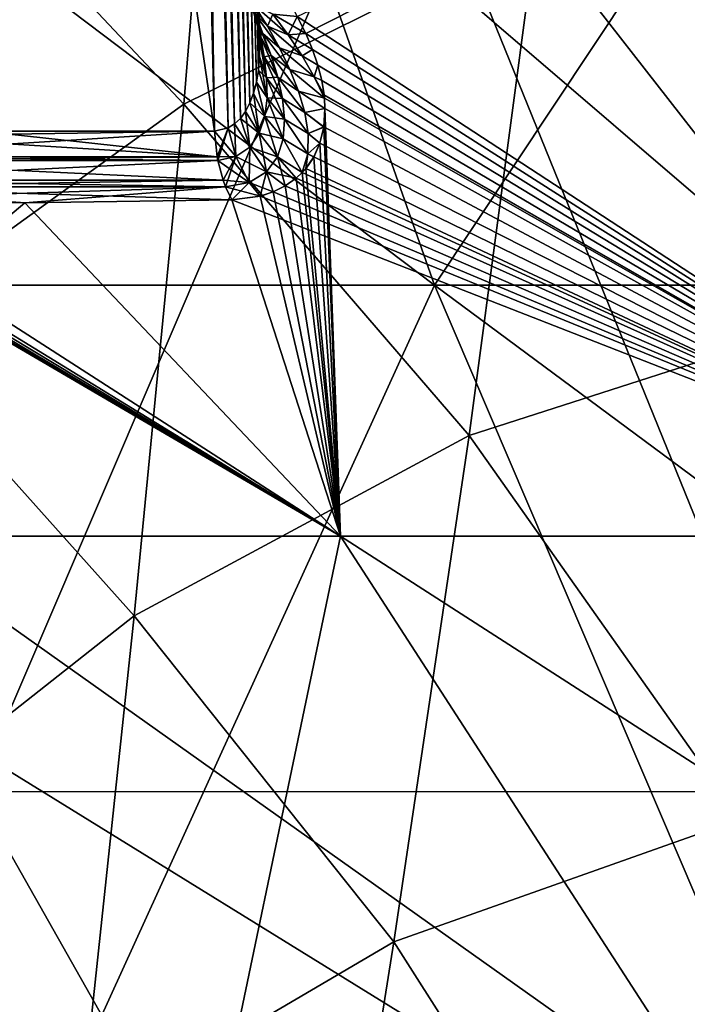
# Model space of a CAD drawing. Header units: metres. Extents: x -92 to 264, y -100 to 50.
# Tile 113 of 656: x -9.18 to -7.76, y -83.5 to -81.41. Entities that reach past the tile are written whole.
import ezdxf

# ---------------------------------------------------------------- set-up
doc = ezdxf.new("R2010")
doc.units = ezdxf.units.M
doc.layers.add('solid_21062050_01', color=7, linetype='CONTINUOUS')

msp = doc.modelspace()

# ---------------------------------------------------------------- linework, layer by layer
at = {"layer": 'solid_21062050_01'}
for points in [[(-8.764139, -81.647331, 11.687897), (-9.633795, -81.647331, 11.185801), (-9.597692, -75.996506, 11.320539)], [(-9.633795, -81.647331, -20.178261), (-8.898878, -75.996506, -20.716459), (-9.597692, -75.996506, -20.313)], [(-9.633795, -81.647331, -20.178261), (-8.764139, -81.647331, -20.680357), (-8.898878, -75.996506, -20.716459)], [(-8.764139, -81.647331, 11.687897), (-9.597692, -75.996506, 11.320539), (-8.898878, -75.996506, 11.724)], [(-8.850273, -75.995605, 11.76338), (-8.764139, -81.647331, 11.687897), (-8.898878, -75.996506, 11.724)], [(-8.721896, -81.631981, -20.713436), (-8.850274, -75.995605, -20.75584), (-8.898878, -75.996506, -20.716459)], [(-8.735431, -81.64032, -20.700665), (-8.898878, -75.996506, -20.716459), (-8.764139, -81.647331, -20.680357)], [(-8.735431, -81.64032, -20.700665), (-8.721896, -81.631981, -20.713436), (-8.898878, -75.996506, -20.716459)], [(-8.689378, -81.5877, -20.759291), (-8.81621, -75.995125, -20.808311), (-8.850274, -75.995605, -20.75584)], [(-8.698674, -81.605499, -20.742968), (-8.689378, -81.5877, -20.759291), (-8.850274, -75.995605, -20.75584)], [(-8.709577, -81.620308, -20.727596), (-8.698674, -81.605499, -20.742968), (-8.850274, -75.995605, -20.75584)], [(-8.721896, -81.631981, -20.713436), (-8.709577, -81.620308, -20.727596), (-8.850274, -75.995605, -20.75584)], [(-8.709627, -81.620369, 11.735071), (-8.850273, -75.995605, 11.76338), (-8.816209, -75.995125, 11.815853)], [(-8.735504, -81.64035, 11.708142), (-8.764139, -81.647331, 11.687897), (-8.850273, -75.995605, 11.76338)], [(-8.721952, -81.632019, 11.720918), (-8.735504, -81.64035, 11.708142), (-8.850273, -75.995605, 11.76338)], [(-8.709627, -81.620369, 11.735071), (-8.721952, -81.632019, 11.720918), (-8.850273, -75.995605, 11.76338)], [(-8.669193, -81.489616, -20.831924), (-8.800017, -75.995125, -20.868742), (-8.81621, -75.995125, -20.808311)], [(-8.671597, -81.518051, -20.812807), (-8.669193, -81.489616, -20.831924), (-8.81621, -75.995125, -20.808311)], [(-8.675796, -81.543892, -20.794304), (-8.671597, -81.518051, -20.812807), (-8.81621, -75.995125, -20.808311)], [(-8.681735, -81.567139, -20.776442), (-8.675796, -81.543892, -20.794304), (-8.81621, -75.995125, -20.808311)], [(-8.689378, -81.5877, -20.759291), (-8.681735, -81.567139, -20.776442), (-8.81621, -75.995125, -20.808311)], [(-8.681767, -81.567245, 11.783895), (-8.816209, -75.995125, 11.815853), (-8.800017, -75.995125, 11.876284)], [(-8.698721, -81.605576, 11.750434), (-8.709627, -81.620369, 11.735071), (-8.816209, -75.995125, 11.815853)], [(-8.689418, -81.587791, 11.766749), (-8.698721, -81.605576, 11.750434), (-8.816209, -75.995125, 11.815853)], [(-8.681767, -81.567245, 11.783895), (-8.689418, -81.587791, 11.766749), (-8.816209, -75.995125, 11.815853)], [(-8.668674, -81.458725, 11.85903), (-8.800017, -75.995125, 11.876284), (-8.803282, -75.995605, 11.938757)], [(-8.670149, -81.425072, 11.879195), (-8.668674, -81.458725, 11.85903), (-8.803282, -75.995605, 11.938757)], [(-8.673789, -81.388702, 11.899819), (-8.670149, -81.425072, 11.879195), (-8.803282, -75.995605, 11.938757)], [(-8.670157, -81.424965, -20.871717), (-8.6738, -81.388611, -20.89233), (-8.800017, -75.995125, -20.868742)], [(-8.668675, -81.458611, -20.851563), (-8.670157, -81.424965, -20.871717), (-8.800017, -75.995125, -20.868742)], [(-8.669193, -81.489616, -20.831924), (-8.668675, -81.458611, -20.851563), (-8.800017, -75.995125, -20.868742)], [(-8.675819, -81.544006, 11.801759), (-8.681767, -81.567245, 11.783895), (-8.800017, -75.995125, 11.876284)], [(-8.671612, -81.518166, 11.820265), (-8.675819, -81.544006, 11.801759), (-8.800017, -75.995125, 11.876284)], [(-8.669199, -81.489738, 11.839387), (-8.671612, -81.518166, 11.820265), (-8.800017, -75.995125, 11.876284)], [(-8.668674, -81.458725, 11.85903), (-8.669199, -81.489738, 11.839387), (-8.800017, -75.995125, 11.876284)], [(-8.298942, -81.973351, 14.842591), (-9.053237, -79.826332, 16.600307), (-11.141089, -79.826332, 15.576167)], [(-10.212839, -81.973351, 13.90378), (-8.298942, -81.973351, 14.842591), (-11.141089, -79.826332, 15.576167)], [(-10.212839, -81.973351, -22.89624), (-11.141089, -79.826332, -24.568626), (-9.053237, -79.826332, -25.592768)], [(-8.298942, -81.973351, -23.835052), (-10.212839, -81.973351, -22.89624), (-9.053237, -79.826332, -25.592768)], [(-6.299887, -81.973351, 15.58296), (-6.872487, -79.826332, 17.407969), (-9.053237, -79.826332, 16.600307)], [(-8.298942, -81.973351, 14.842591), (-6.299887, -81.973351, 15.58296), (-9.053237, -79.826332, 16.600307)], [(-8.298942, -81.973351, -23.835052), (-9.053237, -79.826332, -25.592768), (-6.872487, -79.826332, -26.400429)], [(-6.299887, -81.973351, -24.57542), (-8.298942, -81.973351, -23.835052), (-6.872487, -79.826332, -26.400429)], [(-9.420412, -80.962494, 17.867298), (-8.829196, -81.590485, 18.617727), (-8.74208, -80.51255, 18.461718)], [(-8.74208, -80.51255, 18.461718), (-8.829196, -81.590485, 18.617727), (-8.083515, -81.221657, 19.107815)], [(-6.905384, -82.504501, -20.587679), (-7.243817, -80.766846, -22.518967), (-8.930387, -80.766853, -21.745573)], [(-8.589415, -81.405083, -21.177282), (-6.905384, -82.504501, -20.587679), (-8.930387, -80.766853, -21.745573)], [(-8.571536, -81.440475, 12.15129), (-8.589415, -81.405083, 12.184821), (-7.243817, -80.766846, 13.526505)], [(-8.571536, -81.440475, 12.15129), (-7.243817, -80.766846, 13.526505), (-6.905384, -82.504501, 11.595218)], [(-10.325543, -80.934036, 15.995887), (-8.368468, -80.935654, 16.868435), (-9.271466, -83.044952, 14.298345)], [(-8.368468, -80.935654, 16.868435), (-7.512233, -83.045357, 15.06764), (-9.271466, -83.044952, 14.298345)], [(-8.368468, -80.935654, 16.868435), (-6.340877, -80.936012, 17.555059), (-7.512233, -83.045357, 15.06764)], [(-9.420412, -80.962494, 17.867298), (-9.48145, -82.061783, 18.074503), (-8.829196, -81.590485, 18.617727)], [(-8.083515, -81.221657, 19.107815), (-7.445045, -82.03997, 19.691496), (-7.265036, -80.976807, 19.524338)], [(-8.829196, -81.590485, 18.617727), (-8.225373, -82.29174, 19.30085), (-8.083515, -81.221657, 19.107815)], [(-8.083515, -81.221657, 19.107815), (-8.225373, -82.29174, 19.30085), (-7.445045, -82.03997, 19.691496)], [(-8.705454, -81.348549, 12.053905), (-8.680897, -81.380257, 12.103045), (-8.652644, -81.425323, 12.078297)], [(-8.682487, -81.394524, 12.031981), (-8.705454, -81.348549, 12.053905), (-8.652644, -81.425323, 12.078297)], [(-8.694934, -81.353767, 11.984995), (-8.682487, -81.394524, 12.031981), (-8.661977, -81.440796, 12.006731)], [(-8.680203, -81.399742, 11.961949), (-8.694934, -81.353767, 11.984995), (-8.661977, -81.440796, 12.006731)], [(-8.652644, -81.425323, -21.070757), (-8.680897, -81.380257, -21.095507), (-8.682485, -81.394524, -21.024439)], [(-8.652644, -81.425323, -21.070757), (-8.640857, -81.399757, -21.140669), (-8.680897, -81.380257, -21.095507)], [(-8.680897, -81.380257, 12.103045), (-8.640857, -81.399757, 12.148209), (-8.608397, -81.443489, 12.119302)], [(-8.652644, -81.425323, 12.078297), (-8.680897, -81.380257, 12.103045), (-8.608397, -81.443489, 12.119302)], [(-8.682487, -81.394524, 12.031981), (-8.652644, -81.425323, 12.078297), (-8.627074, -81.470909, 12.049437)], [(-8.661977, -81.440796, 12.006731), (-8.682487, -81.394524, 12.031981), (-8.627074, -81.470909, 12.049437)], [(-8.627074, -81.470909, -21.041897), (-8.682485, -81.394524, -21.024439), (-8.661974, -81.440804, -20.999187)], [(-8.680202, -81.39975, -20.954405), (-8.661974, -81.440804, -20.999187), (-8.682485, -81.394524, -21.024439)], [(-8.627074, -81.470909, -21.041897), (-8.652644, -81.425323, -21.070757), (-8.682485, -81.394524, -21.024439)], [(-8.668184, -81.445419, 11.936616), (-8.673789, -81.388702, 11.899819), (-8.680203, -81.399742, 11.961949)], [(-8.680203, -81.399742, 11.961949), (-8.661977, -81.440796, 12.006731), (-8.644396, -81.487083, 11.978111)], [(-8.668184, -81.445419, 11.936616), (-8.680203, -81.399742, 11.961949), (-8.644396, -81.487083, 11.978111)], [(-8.680202, -81.39975, -20.954405), (-8.6738, -81.388611, -20.89233), (-8.668181, -81.445435, -20.929071)], [(-8.680202, -81.39975, -20.954405), (-8.668181, -81.445435, -20.929071), (-8.661974, -81.440804, -20.999187)], [(-8.668181, -81.445435, -20.929071), (-8.6738, -81.388611, -20.89233), (-8.670157, -81.424965, -20.871717)], [(-8.668184, -81.445419, 11.936616), (-8.670149, -81.425072, 11.879195), (-8.673789, -81.388702, 11.899819)], [(-8.608397, -81.443489, -21.111761), (-8.640857, -81.399757, -21.140669), (-8.652644, -81.425323, -21.070757)], [(-8.640857, -81.399757, 12.148209), (-8.589415, -81.405083, 12.184821), (-8.571536, -81.440475, 12.15129)], [(-8.608397, -81.443489, 12.119302), (-8.640857, -81.399757, 12.148209), (-8.571536, -81.440475, 12.15129)], [(-8.608397, -81.443489, -21.111761), (-8.589415, -81.405083, -21.177282), (-8.640857, -81.399757, -21.140669)], [(-8.608397, -81.443489, -21.111761), (-8.571544, -81.44046, -21.143764), (-8.589415, -81.405083, -21.177282)], [(-8.589415, -81.405083, -21.177282), (-8.571544, -81.44046, -21.143764), (-6.905384, -82.504501, -20.587679)], [(-8.659292, -81.490471, -20.901455), (-8.670157, -81.424965, -20.871717), (-8.668675, -81.458611, -20.851563)], [(-8.668181, -81.445435, -20.929071), (-8.670157, -81.424965, -20.871717), (-8.659292, -81.490471, -20.901455)], [(-8.659295, -81.490456, 11.909004), (-8.668674, -81.458725, 11.85903), (-8.670149, -81.425072, 11.879195)], [(-8.659295, -81.490456, 11.909004), (-8.670149, -81.425072, 11.879195), (-8.668184, -81.445419, 11.936616)], [(-8.668181, -81.445435, -20.929071), (-8.644392, -81.487091, -20.970564), (-8.661974, -81.440804, -20.999187)], [(-8.661977, -81.440796, 12.006731), (-8.627074, -81.470909, 12.049437), (-8.60476, -81.516754, 12.016382)], [(-8.644396, -81.487083, 11.978111), (-8.661977, -81.440796, 12.006731), (-8.60476, -81.516754, 12.016382)], [(-8.60476, -81.516754, -21.008842), (-8.661974, -81.440804, -20.999187), (-8.644392, -81.487091, -20.970564)], [(-8.60476, -81.516754, -21.008842), (-8.627074, -81.470909, -21.041897), (-8.661974, -81.440804, -20.999187)], [(-8.578988, -81.487862, -21.078253), (-8.652644, -81.425323, -21.070757), (-8.627074, -81.470909, -21.041897)], [(-8.578988, -81.487862, -21.078253), (-8.608397, -81.443489, -21.111761), (-8.652644, -81.425323, -21.070757)], [(-8.652644, -81.425323, 12.078297), (-8.608397, -81.443489, 12.119302), (-8.578988, -81.487862, 12.085793)], [(-8.627074, -81.470909, 12.049437), (-8.652644, -81.425323, 12.078297), (-8.578988, -81.487862, 12.085793)], [(-8.608397, -81.443489, -21.111761), (-8.55694, -81.474701, -21.109785), (-8.571544, -81.44046, -21.143764)], [(-8.608397, -81.443489, 12.119302), (-8.571536, -81.440475, 12.15129), (-8.556928, -81.474731, 12.117292)], [(-8.578988, -81.487862, 12.085793), (-8.608397, -81.443489, 12.119302), (-8.556928, -81.474731, 12.117292)], [(-8.578988, -81.487862, -21.078253), (-8.55694, -81.474701, -21.109785), (-8.608397, -81.443489, -21.111761)], [(-8.571544, -81.44046, -21.143764), (-8.55694, -81.474701, -21.109785), (-6.905384, -82.504501, -20.587679)], [(-8.556928, -81.474731, 12.117292), (-8.571536, -81.440475, 12.15129), (-6.905384, -82.504501, 11.595218)], [(-8.654096, -81.534386, 11.879123), (-8.669199, -81.489738, 11.839387), (-8.668674, -81.458725, 11.85903)], [(-8.654095, -81.534401, -20.871571), (-8.668675, -81.458611, -20.851563), (-8.669193, -81.489616, -20.831924)], [(-8.659292, -81.490471, -20.901455), (-8.668675, -81.458611, -20.851563), (-8.654095, -81.534401, -20.871571)], [(-8.654096, -81.534386, 11.879123), (-8.668674, -81.458725, 11.85903), (-8.659295, -81.490456, 11.909004)], [(-8.668184, -81.445419, 11.936616), (-8.644396, -81.487083, 11.978111), (-8.630351, -81.533051, 11.946039)], [(-8.659295, -81.490456, 11.909004), (-8.668184, -81.445419, 11.936616), (-8.630351, -81.533051, 11.946039)], [(-8.668181, -81.445435, -20.929071), (-8.659292, -81.490471, -20.901455), (-8.644392, -81.487091, -20.970564)], [(-8.553243, -81.532631, -21.04006), (-8.627074, -81.470909, -21.041897), (-8.60476, -81.516754, -21.008842)], [(-8.553243, -81.532631, -21.04006), (-8.578988, -81.487862, -21.078253), (-8.627074, -81.470909, -21.041897)], [(-8.627074, -81.470909, 12.049437), (-8.578988, -81.487862, 12.085793), (-8.553243, -81.532631, 12.0476)], [(-8.60476, -81.516754, 12.016382), (-8.627074, -81.470909, 12.049437), (-8.553243, -81.532631, 12.0476)], [(-8.578988, -81.487862, -21.078253), (-8.545605, -81.507858, -21.075287), (-8.55694, -81.474701, -21.109785)], [(-8.578988, -81.487862, 12.085793), (-8.556928, -81.474731, 12.117292), (-8.54559, -81.507904, 12.082773)], [(-8.55694, -81.474701, -21.109785), (-8.545605, -81.507858, -21.075287), (-6.905384, -82.504501, -20.587679)], [(-8.54559, -81.507904, 12.082773), (-8.556928, -81.474731, 12.117292), (-6.905384, -82.504501, 11.595218)], [(-8.653351, -81.576584, 11.847028), (-8.671612, -81.518166, 11.820265), (-8.669199, -81.489738, 11.839387)], [(-8.654095, -81.534401, -20.871571), (-8.669193, -81.489616, -20.831924), (-8.671597, -81.518051, -20.812807)], [(-8.653351, -81.576584, 11.847028), (-8.669199, -81.489738, 11.839387), (-8.654096, -81.534386, 11.879123)], [(-8.659295, -81.490456, 11.909004), (-8.630351, -81.533051, 11.946039), (-8.620661, -81.57827, 11.910423)], [(-8.654096, -81.534386, 11.879123), (-8.659295, -81.490456, 11.909004), (-8.620661, -81.57827, 11.910423)], [(-8.659292, -81.490471, -20.901455), (-8.630347, -81.533058, -20.938488), (-8.644392, -81.487091, -20.970564)], [(-8.659292, -81.490471, -20.901455), (-8.654095, -81.534401, -20.871571), (-8.630347, -81.533058, -20.938488)], [(-8.644396, -81.487083, 11.978111), (-8.60476, -81.516754, 12.016382), (-8.586431, -81.562561, 11.979004)], [(-8.630351, -81.533051, 11.946039), (-8.644396, -81.487083, 11.978111), (-8.586431, -81.562561, 11.979004)], [(-8.586431, -81.562561, -20.971464), (-8.644392, -81.487091, -20.970564), (-8.630347, -81.533058, -20.938488)], [(-8.586431, -81.562561, -20.971464), (-8.60476, -81.516754, -21.008842), (-8.644392, -81.487091, -20.970564)], [(-8.553243, -81.532631, 12.0476), (-8.578988, -81.487862, 12.085793), (-8.54559, -81.507904, 12.082773)], [(-8.553243, -81.532631, -21.04006), (-8.545605, -81.507858, -21.075287), (-8.578988, -81.487862, -21.078253)], [(-8.653351, -81.576584, 11.847028), (-8.675819, -81.544006, 11.801759), (-8.671612, -81.518166, 11.820265)], [(-8.653352, -81.576599, -20.839472), (-8.671597, -81.518051, -20.812807), (-8.675796, -81.543892, -20.794304)], [(-8.654095, -81.534401, -20.871571), (-8.671597, -81.518051, -20.812807), (-8.653352, -81.576599, -20.839472)], [(-8.60476, -81.516754, 12.016382), (-8.553243, -81.532631, 12.0476), (-8.531932, -81.577675, 12.004434)], [(-8.586431, -81.562561, 11.979004), (-8.60476, -81.516754, 12.016382), (-8.531932, -81.577675, 12.004434)], [(-8.586431, -81.562561, -20.971464), (-8.531931, -81.577675, -20.996895), (-8.60476, -81.516754, -21.008842)], [(-8.553243, -81.532631, -21.04006), (-8.60476, -81.516754, -21.008842), (-8.531931, -81.577675, -20.996895)], [(-8.553243, -81.532631, -21.04006), (-8.537581, -81.540161, -21.03998), (-8.545605, -81.507858, -21.075287)], [(-8.553243, -81.532631, 12.0476), (-8.54559, -81.507904, 12.082773), (-8.537568, -81.54023, 12.047439)], [(-8.545605, -81.507858, -21.075287), (-8.537581, -81.540161, -21.03998), (-6.905384, -82.504501, -20.587679)], [(-8.537568, -81.54023, 12.047439), (-8.54559, -81.507904, 12.082773), (-6.905384, -82.504501, 11.595218)], [(-8.658092, -81.616127, 11.81291), (-8.681767, -81.567245, 11.783895), (-8.675819, -81.544006, 11.801759)], [(-8.658096, -81.616142, -20.805351), (-8.675796, -81.543892, -20.794304), (-8.681735, -81.567139, -20.776442)], [(-8.658092, -81.616127, 11.81291), (-8.675819, -81.544006, 11.801759), (-8.653351, -81.576584, 11.847028)], [(-8.653352, -81.576599, -20.839472), (-8.675796, -81.543892, -20.794304), (-8.658096, -81.616142, -20.805351)], [(-8.654096, -81.534386, 11.879123), (-8.620661, -81.57827, 11.910423), (-8.616446, -81.622147, 11.871211)], [(-8.653351, -81.576584, 11.847028), (-8.654096, -81.534386, 11.879123), (-8.616446, -81.622147, 11.871211)], [(-8.654095, -81.534401, -20.871571), (-8.620657, -81.578285, -20.902868), (-8.630347, -81.533058, -20.938488)], [(-8.654095, -81.534401, -20.871571), (-8.653352, -81.576599, -20.839472), (-8.620657, -81.578285, -20.902868)], [(-8.630351, -81.533051, 11.946039), (-8.586431, -81.562561, 11.979004), (-8.573058, -81.607964, 11.937154)], [(-8.620661, -81.57827, 11.910423), (-8.630351, -81.533051, 11.946039), (-8.573058, -81.607964, 11.937154)], [(-8.573058, -81.607964, -20.929615), (-8.630347, -81.533058, -20.938488), (-8.620657, -81.578285, -20.902868)], [(-8.573058, -81.607964, -20.929615), (-8.586431, -81.562561, -20.971464), (-8.630347, -81.533058, -20.938488)], [(-8.553243, -81.532631, 12.0476), (-8.537568, -81.54023, 12.047439), (-8.532649, -81.570961, 12.012313)], [(-8.553243, -81.532631, 12.0476), (-8.532649, -81.570961, 12.012313), (-8.531932, -81.577675, 12.004434)], [(-8.553243, -81.532631, -21.04006), (-8.531931, -81.577675, -20.996895), (-8.532659, -81.570869, -21.004879)], [(-8.553243, -81.532631, -21.04006), (-8.532659, -81.570869, -21.004879), (-8.537581, -81.540161, -21.03998)], [(-8.537581, -81.540161, -21.03998), (-8.532659, -81.570869, -21.004879), (-6.905384, -82.504501, -20.587679)], [(-8.532649, -81.570961, 12.012313), (-8.537568, -81.54023, 12.047439), (-6.905384, -82.504501, 11.595218)], [(-8.669662, -81.651619, 11.777283), (-8.689418, -81.587791, 11.766749), (-8.681767, -81.567245, 11.783895)], [(-8.658096, -81.616142, -20.805351), (-8.681735, -81.567139, -20.776442), (-8.689378, -81.5877, -20.759291)], [(-8.669662, -81.651619, 11.777283), (-8.681767, -81.567245, 11.783895), (-8.658092, -81.616127, 11.81291)], [(-8.586431, -81.562561, 11.979004), (-8.531932, -81.577675, 12.004434), (-8.530777, -81.59951, 11.978164)], [(-8.573058, -81.607964, 11.937154), (-8.586431, -81.562561, 11.979004), (-8.530777, -81.59951, 11.978164)], [(-8.586431, -81.562561, -20.971464), (-8.530779, -81.599411, -20.970747), (-8.531931, -81.577675, -20.996895)], [(-8.573058, -81.607964, -20.929615), (-8.530779, -81.599411, -20.970747), (-8.586431, -81.562561, -20.971464)], [(-9.48145, -82.061783, 18.074503), (-8.934202, -82.672943, 18.85387), (-8.829196, -81.590485, 18.617727)], [(-8.829196, -81.590485, 18.617727), (-8.934202, -82.672943, 18.85387), (-8.225373, -82.29174, 19.30085)], [(-8.669662, -81.651619, 11.777283), (-8.698721, -81.605576, 11.750434), (-8.689418, -81.587791, 11.766749)], [(-8.669672, -81.651642, -20.769718), (-8.689378, -81.5877, -20.759291), (-8.698674, -81.605499, -20.742968)], [(-8.658096, -81.616142, -20.805351), (-8.689378, -81.5877, -20.759291), (-8.669672, -81.651642, -20.769718)], [(-8.653352, -81.576599, -20.839472), (-8.658096, -81.616142, -20.805351), (-8.616445, -81.622169, -20.863653)], [(-8.658092, -81.616127, 11.81291), (-8.653351, -81.576584, 11.847028), (-8.619256, -81.66378, 11.828521)], [(-8.653352, -81.576599, -20.839472), (-8.616445, -81.622169, -20.863653), (-8.620657, -81.578285, -20.902868)], [(-8.653351, -81.576584, 11.847028), (-8.616446, -81.622147, 11.871211), (-8.619256, -81.66378, 11.828521)], [(-8.620661, -81.57827, 11.910423), (-8.573058, -81.607964, 11.937154), (-8.565973, -81.652451, 11.890715)], [(-8.616446, -81.622147, 11.871211), (-8.620661, -81.57827, 11.910423), (-8.565973, -81.652451, 11.890715)], [(-8.565973, -81.652451, -20.883177), (-8.620657, -81.578285, -20.902868), (-8.616445, -81.622169, -20.863653)], [(-8.565973, -81.652451, -20.883177), (-8.573058, -81.607964, -20.929615), (-8.620657, -81.578285, -20.902868)], [(-8.532659, -81.570869, -21.004879), (-8.531931, -81.577675, -20.996895), (-6.905384, -82.504501, -20.587679)], [(-8.531932, -81.577675, 12.004434), (-8.532649, -81.570961, 12.012313), (-6.905384, -82.504501, 11.595218)], [(-8.530777, -81.59951, 11.978164), (-8.531932, -81.577675, 12.004434), (-6.905384, -82.504501, 11.595218)], [(-8.531931, -81.577675, -20.996895), (-8.530779, -81.599411, -20.970747), (-6.905384, -82.504501, -20.587679)], [(-8.689587, -81.680969, 11.741342), (-8.709627, -81.620369, 11.735071), (-8.698721, -81.605576, 11.750434)], [(-8.669672, -81.651642, -20.769718), (-8.698674, -81.605499, -20.742968), (-8.709577, -81.620308, -20.727596)], [(-8.689587, -81.680969, 11.741342), (-8.698721, -81.605576, 11.750434), (-8.669662, -81.651619, 11.777283)], [(-8.573058, -81.607964, -20.929615), (-8.533479, -81.63855, -20.921003), (-8.530779, -81.599411, -20.970747)], [(-8.573058, -81.607964, 11.937154), (-8.530777, -81.59951, 11.978164), (-8.533495, -81.638657, 11.928404)], [(-8.565973, -81.652451, 11.890715), (-8.573058, -81.607964, 11.937154), (-8.533495, -81.638657, 11.928404)], [(-8.565973, -81.652451, -20.883177), (-8.533479, -81.63855, -20.921003), (-8.573058, -81.607964, -20.929615)], [(-8.533495, -81.638657, 11.928404), (-8.530777, -81.59951, 11.978164), (-8.4979, -82.504501, 10.814052)], [(-8.530779, -81.599411, -20.970747), (-8.533479, -81.63855, -20.921003), (-6.905384, -82.504501, -20.587679)], [(-8.530777, -81.59951, 11.978164), (-6.905384, -82.504501, 11.595218), (-8.4979, -82.504501, 10.814052)], [(-8.718979, -81.701279, 11.707432), (-8.735504, -81.64035, 11.708142), (-8.721952, -81.632019, 11.720918)], [(-8.718998, -81.701286, -20.699875), (-8.721896, -81.631981, -20.713436), (-8.735431, -81.64032, -20.700665)], [(-8.689587, -81.680969, 11.741342), (-8.721952, -81.632019, 11.720918), (-8.709627, -81.620369, 11.735071)], [(-8.718979, -81.701279, 11.707432), (-8.721952, -81.632019, 11.720918), (-8.689587, -81.680969, 11.741342)], [(-8.689605, -81.680984, -20.733776), (-8.709577, -81.620308, -20.727596), (-8.721896, -81.631981, -20.713436)], [(-8.689605, -81.680984, -20.733776), (-8.721896, -81.631981, -20.713436), (-8.718998, -81.701286, -20.699875)], [(-8.669672, -81.651642, -20.769718), (-8.709577, -81.620308, -20.727596), (-8.689605, -81.680984, -20.733776)], [(-8.658096, -81.616142, -20.805351), (-8.669672, -81.651642, -20.769718), (-8.619259, -81.663803, -20.820957)], [(-8.669662, -81.651619, 11.777283), (-8.658092, -81.616127, 11.81291), (-8.631159, -81.701706, 11.782923)], [(-8.658096, -81.616142, -20.805351), (-8.619259, -81.663803, -20.820957), (-8.616445, -81.622169, -20.863653)], [(-8.658092, -81.616127, 11.81291), (-8.619256, -81.66378, 11.828521), (-8.631159, -81.701706, 11.782923)], [(-8.567011, -81.695213, -20.832203), (-8.616445, -81.622169, -20.863653), (-8.619259, -81.663803, -20.820957)], [(-8.619256, -81.66378, 11.828521), (-8.616446, -81.622147, 11.871211), (-8.567012, -81.695213, 11.839741)], [(-8.616446, -81.622147, 11.871211), (-8.565973, -81.652451, 11.890715), (-8.567012, -81.695213, 11.839741)], [(-8.567011, -81.695213, -20.832203), (-8.565973, -81.652451, -20.883177), (-8.616445, -81.622169, -20.863653)], [(-8.764139, -81.647331, 11.687897), (-9.198912, -81.653625, 11.436753), (-9.633795, -81.647331, 11.185801)], [(-8.758743, -81.701408, 11.68127), (-9.633795, -81.647331, 11.185801), (-9.198912, -81.653625, 11.436753)], [(-8.758743, -81.701408, 11.68127), (-9.630754, -81.701408, 11.177814), (-9.633795, -81.647331, 11.185801)], [(-9.633795, -81.647331, -20.178261), (-9.198913, -81.653625, -20.429213), (-8.764139, -81.647331, -20.680357)], [(-9.630754, -81.701408, -20.170275), (-8.764139, -81.647331, -20.680357), (-9.198913, -81.653625, -20.429213)], [(-9.630754, -81.701408, -20.170275), (-8.758743, -81.701408, -20.673731), (-8.764139, -81.647331, -20.680357)], [(-8.758743, -81.701408, 11.68127), (-9.198912, -81.653625, 11.436753), (-8.764139, -81.647331, 11.687897)], [(-8.718998, -81.701286, -20.699875), (-8.735431, -81.64032, -20.700665), (-8.764139, -81.647331, -20.680357)], [(-8.758743, -81.701408, 11.68127), (-8.764139, -81.647331, 11.687897), (-8.735504, -81.64035, 11.708142)], [(-8.758743, -81.701408, -20.673731), (-8.718998, -81.701286, -20.699875), (-8.764139, -81.647331, -20.680357)], [(-8.758743, -81.701408, 11.68127), (-8.735504, -81.64035, 11.708142), (-8.757254, -81.709511, 11.679097)], [(-8.718979, -81.701279, 11.707432), (-8.757254, -81.709511, 11.679097), (-8.735504, -81.64035, 11.708142)], [(-8.669672, -81.651642, -20.769718), (-8.689605, -81.680984, -20.733776), (-8.63117, -81.701729, -20.775352)], [(-8.689587, -81.680969, 11.741342), (-8.669662, -81.651619, 11.777283), (-8.654586, -81.733597, 11.736009)], [(-8.669672, -81.651642, -20.769718), (-8.63117, -81.701729, -20.775352), (-8.619259, -81.663803, -20.820957)], [(-8.669662, -81.651619, 11.777283), (-8.631159, -81.701706, 11.782923), (-8.654586, -81.733597, 11.736009)], [(-8.567012, -81.695213, 11.839741), (-8.565973, -81.652451, 11.890715), (-8.541596, -81.672806, 11.881804)], [(-8.567011, -81.695213, -20.832203), (-8.541561, -81.672699, -20.874414), (-8.565973, -81.652451, -20.883177)], [(-8.565973, -81.652451, -20.883177), (-8.541561, -81.672699, -20.874414), (-8.533479, -81.63855, -20.921003)], [(-8.565973, -81.652451, 11.890715), (-8.533495, -81.638657, 11.928404), (-8.541596, -81.672806, 11.881804)], [(-8.541596, -81.672806, 11.881804), (-8.533495, -81.638657, 11.928404), (-8.4979, -82.504501, 10.814052)], [(-8.533479, -81.63855, -20.921003), (-8.541561, -81.672699, -20.874414), (-6.905384, -82.504501, -20.587679)], [(-8.619259, -81.663803, -20.820957), (-8.63117, -81.701729, -20.775352), (-8.578967, -81.735039, -20.776907)], [(-8.631159, -81.701706, 11.782923), (-8.619256, -81.66378, 11.828521), (-8.578967, -81.735039, 11.784447)], [(-8.567011, -81.695213, -20.832203), (-8.619259, -81.663803, -20.820957), (-8.578967, -81.735039, -20.776907)], [(-8.619256, -81.66378, 11.828521), (-8.567012, -81.695213, 11.839741), (-8.578967, -81.735039, 11.784447)], [(-8.567012, -81.695213, 11.839741), (-8.541596, -81.672806, 11.881804), (-8.554605, -81.702156, 11.838418)], [(-8.567011, -81.695213, -20.832203), (-8.55455, -81.702057, -20.831032), (-8.541561, -81.672699, -20.874414)], [(-8.554605, -81.702156, 11.838418), (-8.541596, -81.672806, 11.881804), (-8.4979, -82.504501, 10.814052)], [(-8.541561, -81.672699, -20.874414), (-8.55455, -81.702057, -20.831032), (-6.905384, -82.504501, -20.587679)], [(-8.689605, -81.680984, -20.733776), (-8.718998, -81.701286, -20.699875), (-8.654608, -81.733612, -20.728436)], [(-8.718979, -81.701279, 11.707432), (-8.689587, -81.680969, 11.741342), (-8.691428, -81.756042, 11.691175)], [(-8.689587, -81.680969, 11.741342), (-8.654586, -81.733597, 11.736009), (-8.691428, -81.756042, 11.691175)], [(-8.689605, -81.680984, -20.733776), (-8.654608, -81.733612, -20.728436), (-8.63117, -81.701729, -20.775352)], [(-9.868913, -81.702156, -20.07206), (-10.003215, -82.504501, -18.868242), (-8.4979, -82.504501, -19.806511)], [(-9.825997, -81.726822, -20.066864), (-9.868913, -81.702156, -20.07206), (-8.4979, -82.504501, -19.806511)], [(-9.630754, -81.701408, -20.170275), (-9.629618, -81.709511, -20.167898), (-8.758743, -81.701408, -20.673731)], [(-8.757254, -81.709511, 11.679097), (-9.629617, -81.709511, 11.175436), (-9.630754, -81.701408, 11.177814)], [(-8.758743, -81.701408, 11.68127), (-8.757254, -81.709511, 11.679097), (-9.630754, -81.701408, 11.177814)], [(-9.629618, -81.709511, -20.167898), (-8.757253, -81.709511, -20.671556), (-8.758743, -81.701408, -20.673731)], [(-9.629618, -81.709511, -20.167898), (-9.62045, -81.751167, -20.149914), (-8.757253, -81.709511, -20.671556)], [(-8.746262, -81.751167, 11.662166), (-9.62045, -81.751167, 11.157453), (-9.629617, -81.709511, 11.175436)], [(-8.757254, -81.709511, 11.679097), (-8.746262, -81.751167, 11.662166), (-9.629617, -81.709511, 11.175436)], [(-9.62045, -81.751167, -20.149914), (-8.746262, -81.751167, -20.654625), (-8.757253, -81.709511, -20.671556)], [(-8.758743, -81.701408, -20.673731), (-8.757253, -81.709511, -20.671556), (-8.718998, -81.701286, -20.699875)], [(-8.718979, -81.701279, 11.707432), (-8.746262, -81.751167, 11.662166), (-8.757254, -81.709511, 11.679097)], [(-8.718998, -81.701286, -20.699875), (-8.757253, -81.709511, -20.671556), (-8.691452, -81.756058, -20.683613)], [(-8.757253, -81.709511, -20.671556), (-8.746262, -81.751167, -20.654625), (-8.691452, -81.756058, -20.683613)], [(-8.718979, -81.701279, 11.707432), (-8.740995, -81.765343, 11.653764), (-8.746262, -81.751167, 11.662166)], [(-8.718979, -81.701279, 11.707432), (-8.691428, -81.756042, 11.691175), (-8.740995, -81.765343, 11.653764)], [(-8.718998, -81.701286, -20.699875), (-8.691452, -81.756058, -20.683613), (-8.654608, -81.733612, -20.728436)], [(-8.63117, -81.701729, -20.775352), (-8.654608, -81.733612, -20.728436), (-8.591691, -81.747086, -20.755064)], [(-8.654586, -81.733597, 11.736009), (-8.631159, -81.701706, 11.782923), (-8.614863, -81.763351, 11.729839)], [(-8.63117, -81.701729, -20.775352), (-8.591691, -81.747086, -20.755064), (-8.578967, -81.735039, -20.776907)], [(-8.631159, -81.701706, 11.782923), (-8.578967, -81.735039, 11.784447), (-8.591791, -81.747169, 11.762444)], [(-8.631159, -81.701706, 11.782923), (-8.591791, -81.747169, 11.762444), (-8.614863, -81.763351, 11.729839)], [(-8.567012, -81.695213, 11.839741), (-8.571564, -81.726822, 11.798654), (-8.578967, -81.735039, 11.784447)], [(-8.567011, -81.695213, -20.832203), (-8.578967, -81.735039, -20.776907), (-8.571485, -81.72673, -20.791273)], [(-8.567012, -81.695213, 11.839741), (-8.554605, -81.702156, 11.838418), (-8.571564, -81.726822, 11.798654)], [(-8.571564, -81.726822, 11.798654), (-8.554605, -81.702156, 11.838418), (-8.4979, -82.504501, 10.814052)], [(-8.567011, -81.695213, -20.832203), (-8.571485, -81.72673, -20.791273), (-8.55455, -81.702057, -20.831032)], [(-8.55455, -81.702057, -20.831032), (-8.571485, -81.72673, -20.791273), (-6.905384, -82.504501, -20.587679)], [(-9.809997, -81.735039, -20.066172), (-9.825997, -81.726822, -20.066864), (-8.4979, -82.504501, -19.806511)], [(-9.784526, -81.747169, -20.066277), (-9.809997, -81.735039, -20.066172), (-8.4979, -82.504501, -19.806511)], [(-8.654608, -81.733612, -20.728436), (-8.691452, -81.756058, -20.683613), (-8.640046, -81.775803, -20.69318)], [(-8.691428, -81.756042, 11.691175), (-8.654586, -81.733597, 11.736009), (-8.667673, -81.784782, 11.674585)], [(-8.654586, -81.733597, 11.736009), (-8.640195, -81.775856, 11.700569), (-8.667673, -81.784782, 11.674585)], [(-8.654608, -81.733612, -20.728436), (-8.640046, -81.775803, -20.69318), (-8.61475, -81.763283, -20.722446)], [(-8.654608, -81.733612, -20.728436), (-8.61475, -81.763283, -20.722446), (-8.591691, -81.747086, -20.755064)], [(-8.654586, -81.733597, 11.736009), (-8.614863, -81.763351, 11.729839), (-8.640195, -81.775856, 11.700569)], [(-8.591791, -81.747169, 11.762444), (-8.578967, -81.735039, 11.784447), (-8.4979, -82.504501, 10.814052)], [(-8.578967, -81.735039, -20.776907), (-8.591691, -81.747086, -20.755064), (-6.905384, -82.504501, -20.587679)], [(-8.571485, -81.72673, -20.791273), (-8.578967, -81.735039, -20.776907), (-6.905384, -82.504501, -20.587679)], [(-8.578967, -81.735039, 11.784447), (-8.571564, -81.726822, 11.798654), (-8.4979, -82.504501, 10.814052)], [(-9.744754, -81.763351, -20.069956), (-9.784526, -81.747169, -20.066277), (-8.4979, -82.504501, -19.806511)], [(-9.62045, -81.751167, -20.149914), (-9.615808, -81.765343, -20.141151), (-8.746262, -81.751167, -20.654625)], [(-8.740995, -81.765343, 11.653764), (-9.615807, -81.765343, 11.148689), (-9.62045, -81.751167, 11.157453)], [(-8.746262, -81.751167, 11.662166), (-8.740995, -81.765343, 11.653764), (-9.62045, -81.751167, 11.157453)], [(-9.615808, -81.765343, -20.141151), (-8.740994, -81.765343, -20.646223), (-8.746262, -81.751167, -20.654625)], [(-8.746262, -81.751167, -20.654625), (-8.740994, -81.765343, -20.646223), (-8.691452, -81.756058, -20.683613)], [(-8.691428, -81.756042, 11.691175), (-8.727628, -81.792885, 11.632014), (-8.740995, -81.765343, 11.653764)], [(-8.691452, -81.756058, -20.683613), (-8.740994, -81.765343, -20.646223), (-8.667477, -81.784737, -20.66721)], [(-8.691428, -81.756042, 11.691175), (-8.667673, -81.784782, 11.674585), (-8.727628, -81.792885, 11.632014)], [(-8.691452, -81.756058, -20.683613), (-8.667477, -81.784737, -20.66721), (-8.640046, -81.775803, -20.69318)], [(-8.614863, -81.763351, 11.729839), (-8.591791, -81.747169, 11.762444), (-8.4979, -82.504501, 10.814052)], [(-8.591691, -81.747086, -20.755064), (-8.61475, -81.763283, -20.722446), (-6.905384, -82.504501, -20.587679)], [(-9.70674, -81.775856, -20.077259), (-9.744754, -81.763351, -20.069956), (-8.4979, -82.504501, -19.806511)], [(-9.670499, -81.784782, -20.088064), (-9.70674, -81.775856, -20.077259), (-8.4979, -82.504501, -19.806511)], [(-9.615808, -81.765343, -20.141151), (-9.603655, -81.792885, -20.1187), (-8.740994, -81.765343, -20.646223)], [(-9.615807, -81.765343, 11.148689), (-8.727628, -81.792885, 11.632014), (-9.165586, -81.799225, 11.379032)], [(-8.740995, -81.765343, 11.653764), (-8.727628, -81.792885, 11.632014), (-9.615807, -81.765343, 11.148689)], [(-9.615807, -81.765343, 11.148689), (-9.165586, -81.799225, 11.379032), (-9.603655, -81.792885, 11.12624)], [(-8.740994, -81.765343, -20.646223), (-9.603655, -81.792885, -20.1187), (-9.165587, -81.799225, -20.371492)], [(-8.740994, -81.765343, -20.646223), (-9.165587, -81.799225, -20.371492), (-8.727628, -81.792885, -20.624474)], [(-8.740994, -81.765343, -20.646223), (-8.727628, -81.792885, -20.624474), (-8.667477, -81.784737, -20.66721)], [(-8.667673, -81.784782, 11.674585), (-8.640195, -81.775856, 11.700569), (-8.4979, -82.504501, 10.814052)], [(-8.640046, -81.775803, -20.69318), (-8.667477, -81.784737, -20.66721), (-6.905384, -82.504501, -20.587679)], [(-8.640195, -81.775856, 11.700569), (-8.614863, -81.763351, 11.729839), (-8.4979, -82.504501, 10.814052)], [(-8.61475, -81.763283, -20.722446), (-8.640046, -81.775803, -20.69318), (-6.905384, -82.504501, -20.587679)], [(-9.603655, -81.792885, 11.12624), (-9.165586, -81.799225, 11.379032), (-10.003215, -82.504501, 9.875781)], [(-9.603655, -81.792885, -20.1187), (-9.670499, -81.784782, -20.088064), (-8.4979, -82.504501, -19.806511)], [(-9.165587, -81.799225, -20.371492), (-9.603655, -81.792885, -20.1187), (-8.4979, -82.504501, -19.806511)], [(-8.727628, -81.792885, -20.624474), (-9.165587, -81.799225, -20.371492), (-8.4979, -82.504501, -19.806511)], [(-9.165586, -81.799225, 11.379032), (-8.727628, -81.792885, 11.632014), (-8.4979, -82.504501, 10.814052)], [(-8.667477, -81.784737, -20.66721), (-8.727628, -81.792885, -20.624474), (-6.905384, -82.504501, -20.587679)], [(-8.727628, -81.792885, 11.632014), (-8.667673, -81.784782, 11.674585), (-8.4979, -82.504501, 10.814052)], [(-8.727628, -81.792885, -20.624474), (-8.4979, -82.504501, -19.806511), (-6.905384, -82.504501, -20.587679)], [(-9.165586, -81.799225, 11.379032), (-8.4979, -82.504501, 10.814052), (-10.003215, -82.504501, 9.875781)], [(-7.465799, -83.923958, 12.901138), (-8.298942, -81.973351, 14.842591), (-10.212839, -81.973351, 13.90378)], [(-9.187556, -83.923958, 12.056576), (-7.465799, -83.923958, 12.901138), (-10.212839, -81.973351, 13.90378)], [(-9.187556, -83.923958, -21.049036), (-10.212839, -81.973351, -22.89624), (-8.298942, -81.973351, -23.835052)], [(-7.465799, -83.923958, -21.893599), (-9.187556, -83.923958, -21.049036), (-8.298942, -81.973351, -23.835052)], [(-5.667431, -83.923958, 13.56718), (-6.299887, -81.973351, 15.58296), (-8.298942, -81.973351, 14.842591)], [(-7.465799, -83.923958, 12.901138), (-5.667431, -83.923958, 13.56718), (-8.298942, -81.973351, 14.842591)], [(-7.465799, -83.923958, -21.893599), (-8.298942, -81.973351, -23.835052), (-6.299887, -81.973351, -24.57542)], [(-8.225373, -82.29174, 19.30085), (-7.652674, -83.10334, 19.933451), (-7.445045, -82.03997, 19.691496)], [(-9.48145, -82.061783, 18.074503), (-9.551232, -83.15937, 18.369402), (-8.934202, -82.672943, 18.85387)], [(-8.934202, -82.672943, 18.85387), (-8.385301, -83.362907, 19.574448), (-8.225373, -82.29174, 19.30085)], [(-8.225373, -82.29174, 19.30085), (-8.385301, -83.362907, 19.574448), (-7.652674, -83.10334, 19.933451)], [(-8.821745, -84.05484, -17.170778), (-10.003215, -82.504501, -18.868242), (-11.405884, -82.504501, -17.782495)], [(-10.058746, -84.05484, -16.213266), (-8.821745, -84.05484, -17.170778), (-11.405884, -82.504501, -17.782495)], [(-8.821745, -84.05484, 8.178317), (-10.058746, -84.05484, 7.220807), (-10.003215, -82.504501, 9.875781)], [(-7.494221, -84.05484, -17.99823), (-8.4979, -82.504501, -19.806511), (-10.003215, -82.504501, -18.868242)], [(-8.821745, -84.05484, -17.170778), (-7.494221, -84.05484, -17.99823), (-10.003215, -82.504501, -18.868242)], [(-8.821745, -84.05484, 8.178317), (-10.003215, -82.504501, 9.875781), (-8.4979, -82.504501, 10.814052)], [(-7.494221, -84.05484, 9.005769), (-8.821745, -84.05484, 8.178317), (-8.4979, -82.504501, 10.814052)], [(-6.089796, -84.05484, -18.687134), (-6.905384, -82.504501, -20.587679), (-8.4979, -82.504501, -19.806511)], [(-7.494221, -84.05484, -17.99823), (-6.089796, -84.05484, -18.687134), (-8.4979, -82.504501, -19.806511)], [(-7.494221, -84.05484, 9.005769), (-8.4979, -82.504501, 10.814052), (-6.905384, -82.504501, 11.595218)], [(-9.551232, -83.15937, 18.369402), (-9.049204, -83.752785, 19.176474), (-8.934202, -82.672943, 18.85387)], [(-8.934202, -82.672943, 18.85387), (-9.049204, -83.752785, 19.176474), (-8.385301, -83.362907, 19.574448)], [(-9.271466, -83.044952, 14.298345), (-8.191371, -84.9543, 12.397994), (-9.681548, -84.95388, 11.59106)], [(-9.271466, -83.044952, 14.298345), (-7.512233, -83.045357, 15.06764), (-8.191371, -84.9543, 12.397994)], [(-7.512233, -83.045357, 15.06764), (-6.634542, -84.954651, 13.06736), (-8.191371, -84.9543, 12.397994)], [(-8.385301, -83.362907, 19.574448), (-7.875787, -84.162491, 20.257002), (-7.652674, -83.10334, 19.933451)], [(-7.652674, -83.10334, 19.933451), (-7.875787, -84.162491, 20.257002), (-7.160573, -84.055214, 20.547152)], [(-9.551232, -83.15937, 18.369402), (-9.624987, -84.246765, 18.755728), (-9.049204, -83.752785, 19.176474)], [(-9.049204, -83.752785, 19.176474), (-8.554506, -84.428726, 19.934799), (-8.385301, -83.362907, 19.574448)], [(-8.385301, -83.362907, 19.574448), (-8.554506, -84.428726, 19.934799), (-7.875787, -84.162491, 20.257002)]]:
    msp.add_3dface(points, dxfattribs=at)

doc.saveas('drawing.dxf')
